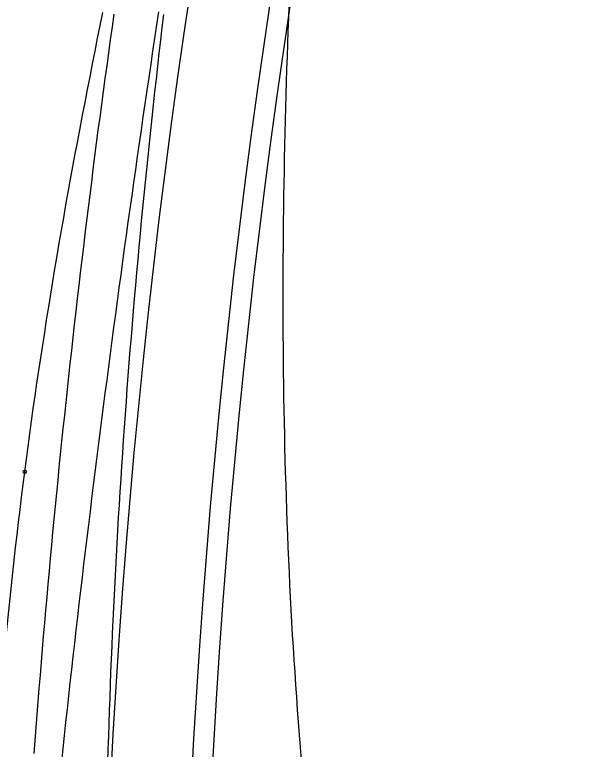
# Model space of a CAD drawing. Extents: x -14 to 1565148, y -25 to 642856.
# Drawn here: x 1564905.32 to 1564919.57, y 636585.59 to 636603.78 of the extents above; entities that cross this region are included whole.
import ezdxf

# ---------------------------------------------------------------- set-up
doc = ezdxf.new("R2010")
doc.units = 0
for name, color, linetype in [('GE_P_Alignment_100_Stations', 7, 'Continuous'), ('MT_P_Work_Area', 7, 'Continuous'), ('PV_P_EOP', 7, 'Continuous'), ('PV_X_EOP', 7, 'Continuous'), ('TR_Turning_Path28', 7, 'Continuous'), ('TR_Turning_Path28 - Copy-1', 7, 'Continuous'), ('TR_Turning_Path29', 7, 'Continuous')]:
    doc.layers.add(name, color=color, linetype=linetype)

msp = doc.modelspace()

# ---------------------------------------------------------------- linework, layer by layer
at = {"layer": 'GE_P_Alignment_100_Stations'}
msp.add_lwpolyline([(1564912.11, 636604.005), (1564912.098, 636603.689), (1564912.085, 636603.373), (1564912.074, 636603.057), (1564912.062, 636602.741), (1564912.052, 636602.425), (1564912.042, 636602.11), (1564912.032, 636601.795), (1564912.023, 636601.48), (1564912.015, 636601.166), (1564912.007, 636600.851), (1564911.999, 636600.537), (1564911.993, 636600.223), (1564911.987, 636599.91), (1564911.981, 636599.596), (1564911.976, 636599.283), (1564911.972, 636598.97), (1564911.968, 636598.658), (1564911.965, 636598.345), (1564911.962, 636598.033), (1564911.96, 636597.721), (1564911.958, 636597.409), (1564911.958, 636597.098), (1564911.957, 636596.786), (1564911.958, 636596.475), (1564911.959, 636596.165), (1564911.96, 636595.854), (1564911.963, 636595.544), (1564911.965, 636595.233), (1564911.969, 636594.923), (1564911.973, 636594.613), (1564911.978, 636594.304), (1564911.983, 636593.994), (1564911.989, 636593.685), (1564911.996, 636593.375), (1564912.003, 636593.066), (1564912.011, 636592.757), (1564912.019, 636592.448), (1564912.029, 636592.138), (1564912.039, 636591.829), (1564912.049, 636591.52), (1564912.06, 636591.211), (1564912.072, 636590.902), (1564912.085, 636590.593), (1564912.098, 636590.284), (1564912.112, 636589.975), (1564912.127, 636589.666), (1564912.143, 636589.357), (1564912.159, 636589.048), (1564912.176, 636588.738), (1564912.193, 636588.429), (1564912.212, 636588.12), (1564912.231, 636587.81), (1564912.251, 636587.501), (1564912.271, 636587.191), (1564912.293, 636586.882), (1564912.315, 636586.572), (1564912.338, 636586.263), (1564912.361, 636585.953), (1564912.386, 636585.644), (1564912.411, 636585.335)], dxfattribs=at)
at = {"layer": 'MT_P_Work_Area'}
for points in [[(1564905.565, 636592.46), (1564905.606, 636592.773), (1564905.648, 636593.086), (1564905.69, 636593.399), (1564905.733, 636593.712), (1564905.778, 636594.026), (1564905.822, 636594.34), (1564905.868, 636594.654), (1564905.915, 636594.968), (1564905.962, 636595.282), (1564906.01, 636595.597), (1564906.059, 636595.912), (1564906.108, 636596.226), (1564906.159, 636596.541), (1564906.21, 636596.856), (1564906.262, 636597.172), (1564906.314, 636597.487), (1564906.367, 636597.803), (1564906.421, 636598.119), (1564906.476, 636598.435), (1564906.531, 636598.751), (1564906.587, 636599.067), (1564906.644, 636599.384), (1564906.701, 636599.7), (1564906.759, 636600.017), (1564906.818, 636600.334), (1564906.877, 636600.651), (1564906.937, 636600.968), (1564906.997, 636601.285), (1564907.058, 636601.603), (1564907.119, 636601.92), (1564907.182, 636602.238), (1564907.244, 636602.555), (1564907.307, 636602.873), (1564907.371, 636603.191), (1564907.435, 636603.509), (1564907.5, 636603.827)], [(1564904.874, 636585.576), (1564904.896, 636585.889), (1564904.92, 636586.202), (1564904.945, 636586.515), (1564904.97, 636586.828), (1564904.996, 636587.141), (1564905.023, 636587.455), (1564905.051, 636587.768), (1564905.079, 636588.081), (1564905.109, 636588.394), (1564905.139, 636588.707), (1564905.17, 636589.02), (1564905.202, 636589.333), (1564905.235, 636589.646), (1564905.268, 636589.959), (1564905.303, 636590.271), (1564905.338, 636590.584), (1564905.374, 636590.897), (1564905.41, 636591.21), (1564905.448, 636591.523), (1564905.486, 636591.835), (1564905.526, 636592.148), (1564905.565, 636592.46)]]:
    msp.add_lwpolyline(points, dxfattribs=at)
msp.add_circle((1564905.565, 636592.46), 0.0417, dxfattribs=at)
msp.add_circle((1564905.565, 636592.46), 0.0417, dxfattribs=at)
msp.add_arc((1565053.64, 636568.192), 157.778, 155.99945, 182.74981, dxfattribs=at)
at = {"layer": 'PV_P_EOP'}
for radius in [198, 197.5]:
    msp.add_arc((1565107.422, 636574.53), radius, 164.38184, 185.72699, dxfattribs=at)
at = {"layer": 'PV_X_EOP'}
msp.add_arc((1565107.422, 636574.53), 200, 164.38184, 185.72699, dxfattribs=at)
at = {"layer": 'TR_Turning_Path28'}
msp.add_lwpolyline([(1564906.48, 636585.285), (1564906.515, 636585.611), (1564906.55, 636585.936), (1564906.585, 636586.262), (1564906.621, 636586.588), (1564906.657, 636586.914), (1564906.693, 636587.239), (1564906.73, 636587.565), (1564906.767, 636587.891), (1564906.804, 636588.217), (1564906.841, 636588.542), (1564906.879, 636588.868), (1564906.917, 636589.194), (1564906.955, 636589.52), (1564906.994, 636589.845), (1564907.032, 636590.171), (1564907.071, 636590.497), (1564907.111, 636590.823), (1564907.15, 636591.149), (1564907.19, 636591.474), (1564907.23, 636591.8), (1564907.271, 636592.126), (1564907.311, 636592.452), (1564907.352, 636592.777), (1564907.393, 636593.103), (1564907.434, 636593.429), (1564907.476, 636593.755), (1564907.518, 636594.08), (1564907.56, 636594.406), (1564907.603, 636594.732), (1564907.645, 636595.057), (1564907.688, 636595.383), (1564907.731, 636595.709), (1564907.775, 636596.035), (1564907.818, 636596.36), (1564907.862, 636596.686), (1564907.906, 636597.012), (1564907.951, 636597.337), (1564907.995, 636597.663), (1564908.04, 636597.989), (1564908.085, 636598.314), (1564908.13, 636598.64), (1564908.176, 636598.966), (1564908.222, 636599.291), (1564908.268, 636599.617), (1564908.314, 636599.942), (1564908.361, 636600.268), (1564908.407, 636600.594), (1564908.454, 636600.919), (1564908.502, 636601.245), (1564908.549, 636601.57), (1564908.597, 636601.896), (1564908.645, 636602.221), (1564908.693, 636602.547), (1564908.741, 636602.872), (1564908.79, 636603.198), (1564908.838, 636603.523), (1564908.887, 636603.849)], dxfattribs=at)
msp.add_arc((1565059.003, 636583.538), 159.215, 162.4061, 176.78782, dxfattribs=at)
at = {"layer": 'TR_Turning_Path28 - Copy-1'}
msp.add_lwpolyline([(1564905.8, 636585.489), (1564905.824, 636585.812), (1564905.849, 636586.134), (1564905.874, 636586.456), (1564905.9, 636586.779), (1564905.926, 636587.101), (1564905.952, 636587.423), (1564905.979, 636587.745), (1564906.006, 636588.067), (1564906.033, 636588.389), (1564906.061, 636588.711), (1564906.089, 636589.033), (1564906.117, 636589.355), (1564906.146, 636589.677), (1564906.175, 636589.999), (1564906.205, 636590.321), (1564906.235, 636590.642), (1564906.265, 636590.964), (1564906.296, 636591.286), (1564906.327, 636591.607), (1564906.358, 636591.929), (1564906.39, 636592.25), (1564906.422, 636592.572), (1564906.455, 636592.893), (1564906.488, 636593.215), (1564906.521, 636593.536), (1564906.555, 636593.857), (1564906.589, 636594.179), (1564906.623, 636594.5), (1564906.658, 636594.821), (1564906.693, 636595.142), (1564906.728, 636595.463), (1564906.764, 636595.784), (1564906.8, 636596.105), (1564906.837, 636596.426), (1564906.874, 636596.747), (1564906.911, 636597.068), (1564906.949, 636597.388), (1564906.987, 636597.709), (1564907.025, 636598.03), (1564907.064, 636598.35), (1564907.103, 636598.671), (1564907.143, 636598.991), (1564907.183, 636599.312), (1564907.223, 636599.632), (1564907.264, 636599.952), (1564907.305, 636600.272), (1564907.346, 636600.593), (1564907.388, 636600.913), (1564907.43, 636601.233), (1564907.473, 636601.553), (1564907.516, 636601.873), (1564907.559, 636602.193), (1564907.603, 636602.512), (1564907.647, 636602.832), (1564907.691, 636603.152), (1564907.736, 636603.472), (1564907.781, 636603.791)], dxfattribs=at)
at = {"layer": 'TR_Turning_Path29'}
msp.add_lwpolyline([(1564907.626, 636585.279), (1564907.635, 636585.597), (1564907.645, 636585.915), (1564907.655, 636586.233), (1564907.665, 636586.551), (1564907.677, 636586.869), (1564907.689, 636587.187), (1564907.701, 636587.506), (1564907.714, 636587.824), (1564907.727, 636588.142), (1564907.741, 636588.461), (1564907.756, 636588.779), (1564907.771, 636589.098), (1564907.786, 636589.416), (1564907.802, 636589.735), (1564907.819, 636590.053), (1564907.836, 636590.372), (1564907.854, 636590.691), (1564907.872, 636591.01), (1564907.891, 636591.328), (1564907.91, 636591.647), (1564907.93, 636591.966), (1564907.95, 636592.285), (1564907.971, 636592.604), (1564907.992, 636592.923), (1564908.014, 636593.242), (1564908.036, 636593.561), (1564908.059, 636593.88), (1564908.082, 636594.199), (1564908.106, 636594.519), (1564908.13, 636594.838), (1564908.155, 636595.157), (1564908.18, 636595.476), (1564908.206, 636595.795), (1564908.233, 636596.115), (1564908.259, 636596.434), (1564908.287, 636596.753), (1564908.314, 636597.073), (1564908.343, 636597.392), (1564908.371, 636597.711), (1564908.401, 636598.031), (1564908.43, 636598.35), (1564908.461, 636598.669), (1564908.491, 636598.989), (1564908.523, 636599.308), (1564908.554, 636599.628), (1564908.586, 636599.947), (1564908.619, 636600.266), (1564908.652, 636600.586), (1564908.686, 636600.905), (1564908.72, 636601.225), (1564908.754, 636601.544), (1564908.789, 636601.864), (1564908.825, 636602.183), (1564908.861, 636602.502), (1564908.897, 636602.822), (1564908.934, 636603.141), (1564908.972, 636603.461), (1564909.009, 636603.78)], dxfattribs=at)
msp.add_arc((1565256.127, 636539.493), 362.757, 158.08889, 171.57273, dxfattribs=at)

doc.saveas('drawing.dxf')
